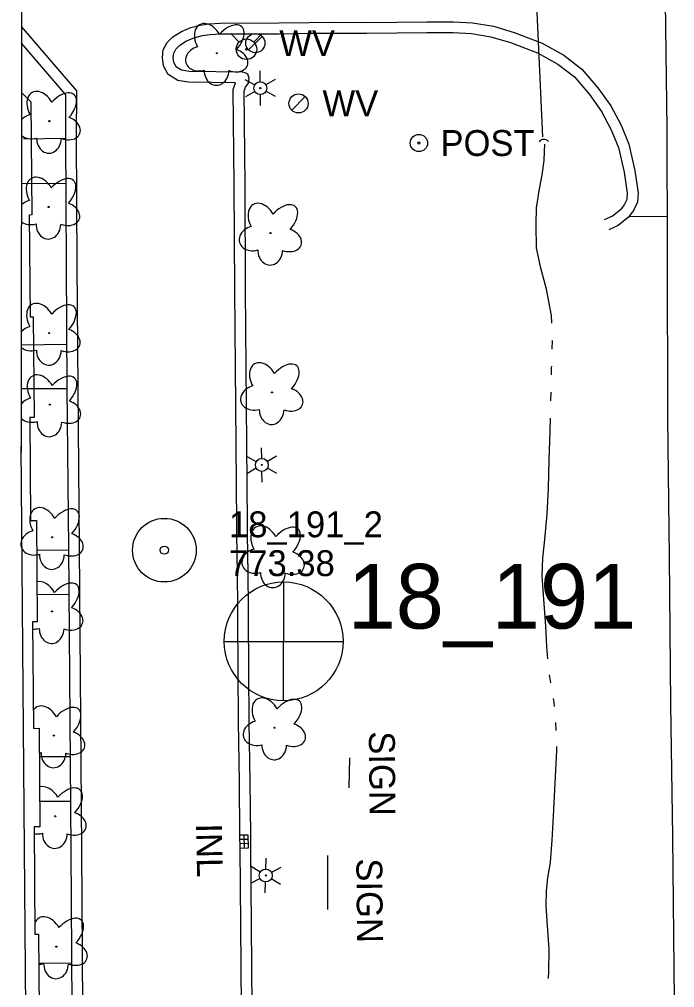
# Model space of a CAD drawing. Extents: x 589250 to 1188077, y 162953 to 363065.
# Drawn here: x 593742 to 593894, y 182239.8 to 182464.4 of the extents above; entities that cross this region are included whole.
import ezdxf

# ---------------------------------------------------------------- set-up
doc = ezdxf.new("R2010")
doc.units = 0
for name, color, linetype in [('E_BLD', 7, 'Continuous'), ('E_DRN', 7, 'Continuous'), ('E_DRN_Pipe', 7, 'Continuous'), ('E_DRN_Text', 7, 'Continuous'), ('E_DWY', 7, 'Continuous'), ('E_LAND_Vegetation', 7, 'Continuous'), ('E_LTG', 7, 'Continuous'), ('E_MAP_Limits', 7, 'Continuous'), ('E_MAP_PassPoints', 7, 'Continuous'), ('E_MAP_PhotoCenter', 7, 'Continuous'), ('E_MISCPROP', 7, 'Continuous'), ('E_PATH_Sidewalk', 7, 'Continuous'), ('E_RDWY', 7, 'Continuous'), ('E_SGN', 7, 'Continuous'), ('E_SGN_Text', 7, 'Continuous'), ('E_UTL_W', 7, 'Continuous'), ('E_UTL_WHydrant', 7, 'Continuous'), ('E_WTR_FlowLine', 7, 'Continuous')]:
    doc.layers.add(name, color=color, linetype=linetype)

msp = doc.modelspace()

# ---------------------------------------------------------------- linework, layer by layer
at = {"layer": 'E_BLD'}
for p, q in [((593742.52, 182447.39), (593744.72, 182445.23)), ((593744.72, 182445.23), (593744.93, 182419)), ((593744.93, 182419), (593744.31, 182418.99)), ((593744.31, 182418.99), (593744.5, 182395.35)), ((593744.5, 182395.35), (593745.24, 182395.36)), ((593745.24, 182395.36), (593745.43, 182372.04)), ((593744.43, 182372.04), (593744.62, 182348.18)), ((593745.43, 182372.04), (593744.43, 182372.04)), ((593744.62, 182348.18), (593745.99, 182348.19)), ((593745.99, 182348.19), (593746.18, 182324.67)), ((593746.18, 182324.67), (593745.11, 182324.66)), ((593745.11, 182324.66), (593745.31, 182299.97)), ((593745.31, 182299.97), (593746.6, 182299.98)), ((593746.6, 182299.98), (593746.78, 182277.15)), ((593746.78, 182277.15), (593745.44, 182277.14)), ((593745.44, 182277.14), (593745.64, 182252.25)), ((593745.64, 182252.25), (593746.5, 182252.26)), ((593746.5, 182252.26), (593746.7, 182227.68))]:
    msp.add_line(p, q, dxfattribs=at)
at = {"layer": 'E_DRN'}
for p, q in [((593795.12, 182275.23), (593793.12, 182275.19)), ((593793.12, 182275.19), (593793.18, 182272.19)), ((593794.12, 182275.21), (593794.18, 182272.21)), ((593795.18, 182272.23), (593795.12, 182275.23)), ((593795.14, 182274.23), (593793.14, 182274.19)), ((593795.16, 182273.23), (593793.16, 182273.19)), ((593793.18, 182272.19), (593795.18, 182272.23))]:
    msp.add_line(p, q, dxfattribs=at)
msp.add_arc((593863.72, 182435.19), 1.34, 40.3412, 146.6014, dxfattribs=at)
at = {"layer": 'E_DRN_Pipe'}
msp.add_line((593860.21, 182506.85), (593863.39, 182437.11), dxfattribs=at)
at = {"layer": 'E_DWY'}
for p, q in [((593781.77, 182462.49), (593784, 182463.04)), ((593784, 182463.04), (593785.99, 182463.34)), ((593785.99, 182463.34), (593788.72, 182463.48)), ((593788.72, 182463.48), (593802.29, 182463.53)), ((593802.29, 182463.53), (593809.23, 182463.64)), ((593809.23, 182463.64), (593814.28, 182463.69)), ((593814.28, 182463.69), (593822.61, 182463.66)), ((593822.61, 182463.66), (593836.53, 182463.81)), ((593836.55, 182463.81), (593842.72, 182463.82)), ((593842.72, 182463.82), (593847.16, 182463.55)), ((593847.16, 182463.55), (593851.98, 182462.77)), ((593755.32, 182447.8), (593742.53, 182462.71)), ((593777.62, 182460.32), (593779.6, 182461.58)), ((593779.6, 182461.58), (593781.77, 182462.49)), ((593784.49, 182460.58), (593786.25, 182460.85)), ((593786.25, 182460.85), (593788.79, 182460.98)), ((593788.79, 182460.98), (593802.32, 182461.03)), ((593802.32, 182461.03), (593809.27, 182461.14)), ((593809.27, 182461.14), (593814.29, 182461.19)), ((593814.29, 182461.19), (593822.62, 182461.16)), ((593822.62, 182461.16), (593836.56, 182461.31)), ((593836.56, 182461.31), (593842.65, 182461.32)), ((593842.65, 182461.32), (593846.88, 182461.07)), ((593846.88, 182461.07), (593851.42, 182460.33)), ((593851.98, 182462.77), (593856.79, 182461.34)), ((593856.79, 182461.34), (593863.3, 182458.84)), ((593752.82, 182446.88), (593742.53, 182458.87)), ((593775.4, 182457.27), (593776.32, 182458.97)), ((593776.32, 182458.97), (593777.62, 182460.32)), ((593779.22, 182458.37), (593780.77, 182459.36)), ((593780.77, 182459.36), (593782.56, 182460.11)), ((593782.56, 182460.11), (593784.49, 182460.58)), ((593851.42, 182460.33), (593855.99, 182458.97)), ((593855.99, 182458.97), (593862.24, 182456.57)), ((593863.3, 182458.84), (593868.32, 182456.06)), ((593775.21, 182455.51), (593775.4, 182457.27)), ((593777.73, 182455.55), (593777.83, 182456.51)), ((593777.83, 182456.51), (593778.35, 182457.48)), ((593778.35, 182457.48), (593779.22, 182458.37)), ((593862.24, 182456.57), (593866.95, 182453.97)), ((593775.48, 182453.61), (593775.21, 182455.51)), ((593777.89, 182454.38), (593777.73, 182455.55)), ((593778.44, 182453.31), (593777.89, 182454.38)), ((593866.95, 182453.97), (593870.79, 182451)), ((593868.32, 182456.06), (593872.52, 182452.82)), ((593776.52, 182451.57), (593775.48, 182453.61)), ((593779.64, 182452.55), (593778.44, 182453.31)), ((593781.5, 182452.27), (593779.64, 182452.55)), ((593793.71, 182452.08), (593781.5, 182452.27)), ((593794.37, 182451.98), (593793.71, 182452.08)), ((593795.02, 182451.66), (593794.37, 182451.98)), ((593795.36, 182450.73), (593795.02, 182451.66)), ((593872.52, 182452.82), (593876.25, 182448.46)), ((593778.75, 182450.16), (593776.52, 182451.57)), ((593781.29, 182449.77), (593778.75, 182450.16)), ((593792.2, 182449.61), (593781.29, 182449.77)), ((593791.64, 182448.12), (593792.2, 182449.61)), ((593794.49, 182448.6), (593795.15, 182449.57)), ((593795.15, 182449.57), (593795.36, 182450.73)), ((593870.79, 182451), (593874.28, 182446.92)), ((593755.28, 182437.01), (593755.32, 182447.8)), ((593791.87, 182425.98), (593791.64, 182448.12)), ((593794.14, 182447.68), (593794.49, 182448.6)), ((593794.37, 182426), (593794.14, 182447.68)), ((593876.25, 182448.46), (593879.22, 182444.31)), ((593752.78, 182437), (593752.82, 182446.88)), ((593874.28, 182446.92), (593877.09, 182442.99)), ((593877.09, 182442.99), (593879.34, 182438.78)), ((593879.22, 182444.31), (593881.61, 182439.84)), ((593879.34, 182438.78), (593881.01, 182434.65)), ((593881.61, 182439.84), (593883.41, 182435.4)), ((593752.97, 182407.45), (593752.78, 182437)), ((593755.47, 182407.46), (593755.28, 182437.01)), ((593881.01, 182434.65), (593882.33, 182428.89)), ((593883.41, 182435.4), (593884.79, 182429.35)), ((593884.79, 182429.35), (593885.55, 182424.16)), ((593882.33, 182428.89), (593883.04, 182424.07)), ((593792.02, 182401.68), (593791.87, 182425.98)), ((593794.52, 182401.7), (593794.37, 182426)), ((593882.93, 182422.59), (593882.34, 182421.32)), ((593883.04, 182424.07), (593882.93, 182422.59)), ((593885.55, 182424.16), (593885.39, 182421.96)), ((593882.34, 182421.32), (593881.48, 182420.16)), ((593885.39, 182421.96), (593884.5, 182420.04)), ((593879.65, 182418.75), (593877.72, 182417.87)), ((593880.3, 182419.23), (593879.65, 182418.75)), ((593881.48, 182420.16), (593880.3, 182419.23)), ((593883.28, 182418.4), (593881.81, 182417.24)), ((593884.5, 182420.04), (593883.28, 182418.4)), ((593883.46, 182418.63), (593892.33, 182418.75)), ((593880.92, 182416.59), (593878.76, 182415.59)), ((593881.81, 182417.24), (593880.92, 182416.59)), ((593753.14, 182378.88), (593752.97, 182407.45)), ((593755.64, 182378.9), (593755.47, 182407.46)), ((593792.33, 182365.83), (593792.02, 182401.68)), ((593794.83, 182365.85), (593794.52, 182401.7)), ((593753.51, 182341.9), (593753.14, 182378.88)), ((593756, 182341.92), (593755.64, 182378.9)), ((593792.52, 182338.13), (593792.33, 182365.83)), ((593795.02, 182338.14), (593794.83, 182365.85)), ((593753.78, 182302.08), (593753.51, 182341.9)), ((593756.28, 182302.1), (593756, 182341.92)), ((593792.52, 182338.12), (593792.71, 182313.36)), ((593795.02, 182338.14), (593795.21, 182313.37)), ((593792.71, 182313.36), (593792.77, 182301.46)), ((593795.21, 182313.37), (593795.27, 182301.49)), ((593754.03, 182271.84), (593753.78, 182302.08)), ((593756.53, 182271.86), (593756.28, 182302.1)), ((593792.77, 182301.46), (593793.02, 182287.59)), ((593795.27, 182301.49), (593795.52, 182287.62)), ((593793.02, 182287.59), (593793.11, 182275.24)), ((593795.52, 182287.62), (593795.61, 182275.27)), ((593793.11, 182275.24), (593793.18, 182272.19)), ((593795.61, 182275.27), (593795.68, 182272.23)), ((593793.18, 182272.19), (593793.29, 182254.39)), ((593795.68, 182272.23), (593795.79, 182254.41)), ((593754.28, 182235.15), (593754.03, 182271.84)), ((593756.78, 182235.17), (593756.53, 182271.86)), ((593793.29, 182254.39), (593793.47, 182235.05)), ((593795.79, 182254.41), (593795.97, 182235.07))]:
    msp.add_line(p, q, dxfattribs=at)
at = {"layer": 'E_LAND_Vegetation'}
for centre in [(593787.85, 182456.5), (593748.98, 182440.75), (593748.83, 182420.86), (593800.29, 182414.82), (593748.93, 182391.61), (593800.63, 182377.86), (593749.07, 182375.03), (593749.64, 182344.26), (593800.93, 182340.02), (593749.59, 182327.08), (593801.23, 182300.11), (593750.01, 182298.27), (593750.33, 182279.57), (593750.61, 182249.35)]:
    msp.add_circle(centre, 0.128, dxfattribs=at)
for centre, major_axis, ratio, start_param, end_param in [((593785.91, 182459.45), (2.08, -3.67), 0.691916, 1.570796, 4.712389), ((593790.43, 182459.13), (-3.18, -3.53), 0.560249, 1.570796, 4.712389), ((593784.14, 182455.29), (3.48, 0.98), 0.782863, 1.570796, 4.712389), ((593791.54, 182454.91), (-3.41, 1.23), 0.716896, 1.570796, 4.712389), ((593787.78, 182452.52), (0.06, 3.45), 0.832022, 1.570796, 4.712389), ((593747.04, 182443.7), (2.08, -3.67), 0.691916, 1.570796, 4.712389), ((593751.55, 182443.38), (-3.18, -3.53), 0.560249, 1.570796, 4.712389), ((593745.26, 182439.54), (3.48, 0.98), 0.782863, 1.570796, 2.237188), ((593752.66, 182439.16), (-3.41, 1.23), 0.716896, 1.570796, 4.712389), ((593745.26, 182439.54), (3.48, 0.98), 0.782863, 3.610664, 4.712389), ((593748.9, 182436.77), (0.06, 3.45), 0.832022, 1.570796, 4.712389), ((593746.89, 182423.82), (2.08, -3.67), 0.691916, 1.570796, 4.712389), ((593751.41, 182423.49), (-3.18, -3.53), 0.560249, 1.570796, 4.712389), ((593745.12, 182419.65), (3.48, 0.98), 0.782863, 1.570796, 2.183633), ((593752.52, 182419.28), (-3.41, 1.23), 0.716896, 1.570796, 4.712389), ((593798.35, 182417.77), (2.08, -3.67), 0.691916, 1.570796, 4.712389), ((593802.86, 182417.44), (-3.18, -3.53), 0.560249, 1.570796, 4.712389), ((593745.12, 182419.65), (3.48, 0.98), 0.782863, 3.664219, 4.712389), ((593748.76, 182416.88), (0.06, 3.45), 0.832022, 1.570796, 4.712389), ((593796.57, 182413.61), (3.48, 0.98), 0.782863, 1.570796, 4.712389), ((593803.97, 182413.23), (-3.41, 1.23), 0.716896, 1.570796, 4.712389), ((593800.21, 182410.83), (0.06, 3.45), 0.832022, 1.570796, 4.712389), ((593746.99, 182394.57), (2.08, -3.67), 0.691916, 1.570796, 4.712389), ((593751.5, 182394.24), (-3.18, -3.53), 0.560249, 1.570796, 4.712389), ((593745.21, 182390.4), (3.48, 0.98), 0.782863, 1.570796, 2.236845), ((593752.61, 182390.03), (-3.41, 1.23), 0.716896, 1.570796, 4.712389), ((593745.21, 182390.4), (3.48, 0.98), 0.782863, 3.611007, 4.712389), ((593748.85, 182387.63), (0.06, 3.45), 0.832022, 1.570796, 4.712389), ((593798.69, 182380.81), (2.08, -3.67), 0.691916, 1.570796, 4.712389), ((593803.2, 182380.49), (-3.18, -3.53), 0.560249, 1.570796, 4.712389), ((593747.13, 182377.98), (2.08, -3.67), 0.691916, 1.570796, 4.712389), ((593751.64, 182377.66), (-3.18, -3.53), 0.560249, 1.570796, 4.712389), ((593796.91, 182376.65), (3.48, 0.98), 0.782863, 1.570796, 4.712389), ((593804.31, 182376.27), (-3.41, 1.23), 0.716896, 1.570796, 4.712389), ((593745.35, 182373.82), (3.48, 0.98), 0.782863, 1.570796, 2.310958), ((593752.75, 182373.44), (-3.41, 1.23), 0.716896, 1.570796, 4.712389), ((593800.55, 182373.87), (0.06, 3.45), 0.832022, 1.570796, 4.712389), ((593745.35, 182373.82), (3.48, 0.98), 0.782863, 3.536894, 4.712389), ((593748.99, 182371.04), (0.06, 3.45), 0.832022, 1.570796, 4.712389), ((593747.7, 182347.21), (2.08, -3.67), 0.691916, 1.570796, 4.712389), ((593752.21, 182346.89), (-3.18, -3.53), 0.560249, 1.570796, 4.712389), ((593798.99, 182342.97), (2.08, -3.68), 0.691916, 1.570796, 4.712389), ((593803.51, 182342.65), (-3.18, -3.53), 0.560249, 1.570796, 4.712389), ((593745.92, 182343.05), (3.48, 0.98), 0.782863, 1.570796, 4.712389), ((593753.32, 182342.67), (-3.41, 1.23), 0.716896, 1.570796, 4.712389), ((593749.56, 182340.28), (0.06, 3.45), 0.832022, 1.570796, 4.712389), ((593797.21, 182338.81), (3.48, 0.98), 0.782863, 1.570796, 4.712389), ((593804.61, 182338.43), (-3.41, 1.24), 0.716896, 1.570796, 4.712389), ((593800.85, 182336.04), (0.06, 3.45), 0.832022, 1.570796, 4.712389), ((593747.65, 182330.04), (2.08, -3.68), 0.691916, 1.570796, 2.947583), ((593752.16, 182329.71), (-3.18, -3.53), 0.560249, 1.570796, 4.712389), ((593753.27, 182325.49), (-3.41, 1.24), 0.716896, 1.570796, 4.712389), ((593745.87, 182325.88), (3.48, 0.98), 0.782863, 4.285859, 4.712389), ((593749.51, 182323.1), (0.06, 3.45), 0.832022, 1.570796, 4.712389), ((593799.29, 182303.07), (2.08, -3.68), 0.691916, 1.570796, 4.712389), ((593803.8, 182302.74), (-3.18, -3.53), 0.560249, 1.570796, 4.712389), ((593748.07, 182301.22), (2.08, -3.68), 0.691916, 1.570796, 3.474788), ((593752.58, 182300.89), (-3.18, -3.53), 0.560249, 1.570796, 4.712389), ((593797.51, 182298.9), (3.48, 0.98), 0.782863, 1.570796, 4.712389), ((593748.07, 182301.22), (2.08, -3.68), 0.691916, 4.599413, 4.661936), ((593753.69, 182296.67), (-3.41, 1.24), 0.716896, 1.570796, 4.712389), ((593804.91, 182298.52), (-3.41, 1.24), 0.716896, 1.570796, 4.712389), ((593801.15, 182296.13), (0.06, 3.45), 0.832022, 1.570796, 4.712389), ((593746.29, 182297.06), (3.48, 0.98), 0.782863, 4.596179, 4.712389), ((593749.93, 182294.28), (0.06, 3.45), 0.832022, 1.570796, 4.712389), ((593748.4, 182282.52), (2.08, -3.68), 0.691916, 1.570796, 2.99789), ((593752.91, 182282.19), (-3.18, -3.53), 0.560249, 1.570796, 4.712389), ((593754.02, 182277.97), (-3.41, 1.24), 0.716896, 1.570796, 4.712389), ((593746.62, 182278.36), (3.48, 0.98), 0.782863, 4.163446, 4.712389), ((593750.25, 182275.58), (0.06, 3.45), 0.832022, 1.570796, 4.712389), ((593748.67, 182252.31), (2.08, -3.68), 0.691916, 1.570796, 3.650221), ((593753.18, 182251.98), (-3.18, -3.53), 0.560249, 1.570796, 4.712389), ((593754.29, 182247.76), (-3.41, 1.24), 0.716896, 1.570796, 4.712389), ((593746.89, 182248.15), (3.48, 0.98), 0.782863, 4.403491, 4.712389), ((593750.53, 182245.37), (0.06, 3.45), 0.832022, 1.570796, 4.712389)]:
    msp.add_ellipse(centre, major_axis=major_axis, ratio=ratio, start_param=start_param, end_param=end_param, dxfattribs=at)
at = {"layer": 'E_LTG'}
for p, q in [((593797.9, 182449.9), (593797.87, 182452.4)), ((593796.61, 182449.14), (593794.43, 182450.36)), ((593801.36, 182450.45), (593799.21, 182449.17)), ((593796.63, 182447.64), (593794.48, 182446.36)), ((593801.41, 182446.45), (593799.23, 182447.67)), ((593797.97, 182444.4), (593797.94, 182446.9)), ((593798.25, 182362.54), (593798.22, 182365.04)), ((593796.96, 182361.78), (593794.78, 182363)), ((593801.71, 182363.09), (593799.56, 182361.81)), ((593796.98, 182360.28), (593794.83, 182359)), ((593801.76, 182359.09), (593799.58, 182360.31)), ((593798.32, 182357.04), (593798.29, 182359.54)), ((593799.23, 182267.35), (593799.31, 182269.85)), ((593797.9, 182266.64), (593795.78, 182267.97)), ((593802.71, 182267.73), (593800.5, 182266.56)), ((593797.85, 182265.15), (593795.65, 182263.97)), ((593799.04, 182261.85), (593799.13, 182264.35)), ((593802.57, 182263.74), (593800.45, 182265.06))]:
    msp.add_line(p, q, dxfattribs=at)
for centre, radius in [((593797.92, 182448.4), 1.5), ((593797.92, 182448.4), 0.125), ((593798.27, 182361.04), 1.5), ((593798.27, 182361.04), 0.125), ((593799.18, 182265.85), 1.5), ((593799.18, 182265.85), 0.125)]:
    msp.add_circle(centre, radius, dxfattribs=at)
at = {"layer": 'E_MAP_Limits'}
for p, q in [((593743.02, 182940.48), (593742.43, 182363.94)), ((593747.65, 181755.62), (593742.42, 182365.39))]:
    msp.add_line(p, q, dxfattribs=at)
at = {"layer": 'E_MAP_PassPoints'}
for radius in [7.38, 7.38, 0.945, 0.945]:
    msp.add_circle((593775.66, 182341.28), radius, dxfattribs=at)
at = {"layer": 'E_MAP_PhotoCenter'}
for p, q in [((593803.28, 182333.92), (593803.21, 182306.52)), ((593803.28, 182333.92), (593803.21, 182306.52)), ((593789.59, 182320.12), (593817.05, 182320.1)), ((593789.59, 182320.12), (593817.05, 182320.1))]:
    msp.add_line(p, q, dxfattribs=at)
msp.add_circle((593803.33, 182320.13), 13.78, dxfattribs=at)
msp.add_circle((593803.33, 182320.13), 13.78, dxfattribs=at)
at = {"layer": 'E_MISCPROP'}
for radius in [2, 0.25]:
    msp.add_circle((593834.71, 182435.68), radius, dxfattribs=at)
at = {"layer": 'E_PATH_Sidewalk'}
for p, q in [((593752.78, 182436.76), (593742.98, 182436.55)), ((593752.85, 182426.3), (593742.49, 182426.24)), ((593753.08, 182388.96), (593742.46, 182388.81)), ((593753.14, 182378.71), (593742.45, 182378.71)), ((593753.51, 182341.23), (593746.05, 182341.26)), ((593753.58, 182330.99), (593746.13, 182330.96)), ((593753.85, 182293.4), (593746.65, 182293.33)), ((593753.94, 182282.99), (593746.73, 182282.99)), ((593754.21, 182245.45), (593746.56, 182245.52))]:
    msp.add_line(p, q, dxfattribs=at)
at = {"layer": 'E_RDWY'}
for p, q in [((593892.28, 182438.95), (593891.95, 182468.41)), ((593892.35, 182410.49), (593892.28, 182438.95)), ((593892.47, 182371.81), (593892.35, 182410.49)), ((593892.83, 182339.74), (593892.47, 182371.81)), ((593893.15, 182305.55), (593892.83, 182339.74)), ((593893.6, 182274.85), (593893.15, 182305.55)), ((593894.04, 182236.82), (593893.6, 182274.85))]:
    msp.add_line(p, q, dxfattribs=at)
at = {"layer": 'E_SGN'}
for p, q in [((593818.54, 182286.17), (593818.71, 182293.15)), ((593813.59, 182257.94), (593813.58, 182270.5))]:
    msp.add_line(p, q, dxfattribs=at)
at = {"layer": 'E_UTL_W'}
for points in [[(593795.19, 182457.26), (593798.34, 182460.41)], [(593805.22, 182443.29), (593808.36, 182446.44)]]:
    msp.add_lwpolyline(points, dxfattribs=at)
for centre in [(593796.77, 182458.84), (593806.79, 182444.87)]:
    msp.add_circle(centre, 2.22, dxfattribs=at)
at = {"layer": 'E_UTL_WHydrant'}
for points in [[(593793.05, 182459.1), (593791.1, 182461.04)], [(593796.38, 182459.1), (593798.33, 182461.04)]]:
    msp.add_lwpolyline(points, dxfattribs=at)
for radius in [2.38, 0.182]:
    msp.add_circle((593794.71, 182457.43), radius, dxfattribs=at)
at = {"layer": 'E_WTR_FlowLine'}
for p, q in [((593863.79, 182431.6), (593863.87, 182433.7)), ((593863.87, 182433.7), (593863.91, 182435.42)), ((593863.3, 182428.3), (593863.79, 182431.6)), ((593862.56, 182424.2), (593863.3, 182428.3)), ((593862.03, 182420.7), (593862.3, 182422.49)), ((593862.3, 182422.49), (593862.56, 182424.2)), ((593861.88, 182416.6), (593862.03, 182420.7)), ((593862.03, 182411.41), (593861.88, 182416.6)), ((593863.01, 182406.65), (593862.03, 182411.41)), ((593864.33, 182401.83), (593863.01, 182406.65)), ((593865.45, 182395.7), (593864.33, 182401.83)), ((593865.56, 182393.9), (593865.45, 182395.7)), ((593865.66, 182387.91), (593865.74, 182389.91)), ((593865.46, 182381.91), (593865.5, 182383.45)), ((593865.5, 182383.45), (593865.52, 182383.91)), ((593865.32, 182375.91), (593865.37, 182377.91)), ((593865.17, 182368.9), (593865.23, 182371.91)), ((593864.9, 182362.19), (593865.17, 182368.9)), ((593864.74, 182355.55), (593864.9, 182362.19)), ((593864.44, 182349.66), (593864.74, 182355.55)), ((593863.81, 182342.96), (593864.44, 182349.66)), ((593863.48, 182339.51), (593863.81, 182342.96)), ((593863.32, 182335.36), (593863.48, 182339.51)), ((593863.58, 182330.89), (593863.32, 182335.36)), ((593864.17, 182323.77), (593863.58, 182330.89)), ((593864.42, 182318.85), (593864.17, 182323.77)), ((593864.65, 182316.08), (593864.42, 182318.85)), ((593865.33, 182310.55), (593865.04, 182312.39)), ((593866.07, 182305.93), (593865.92, 182306.88)), ((593866.15, 182305.04), (593866.07, 182305.93)), ((593866.55, 182299.48), (593866.48, 182301.33)), ((593866.36, 182287.24), (593866.72, 182294.8)), ((593866.72, 182294.8), (593866.68, 182295.76)), ((593865.91, 182279.6), (593866.36, 182287.24)), ((593865.64, 182274.02), (593865.91, 182279.6)), ((593865.23, 182268.93), (593865.64, 182274.02)), ((593864.65, 182265.3), (593865.22, 182268.86)), ((593865.22, 182268.86), (593865.23, 182268.93)), ((593864.29, 182262.3), (593864.65, 182265.3)), ((593864.27, 182258.92), (593864.29, 182262.3)), ((593864.47, 182255.32), (593864.27, 182258.92)), ((593864.96, 182248.66), (593864.47, 182255.32)), ((593864.86, 182243.6), (593864.96, 182248.66)), ((593864.8, 182242), (593864.86, 182243.6))]:
    msp.add_line(p, q, dxfattribs=at)

# ---------------------------------------------------------------- texts
at = {"layer": 'E_DRN_Text'}
msp.add_text('INL', height=6, rotation=271.1927, dxfattribs=at).set_placement((593783, 182277.87))
at = {"layer": 'E_MAP_PassPoints'}
for s, p in [('18_191_2', (593790.66, 182344.27)), ('18_191_2', (593790.66, 182344.27)), ('773.38', (593790.66, 182335.27)), ('773.38', (593790.66, 182335.27))]:
    msp.add_text(s, height=6, dxfattribs=at).set_placement(p)
at = {"layer": 'E_MAP_PhotoCenter'}
msp.add_text('18_191', height=15, dxfattribs=at).set_placement((593818.18, 182323.1))
msp.add_text('18_191', height=15, dxfattribs=at).set_placement((593818.18, 182323.1))
at = {"layer": 'E_MISCPROP'}
msp.add_text('POST', height=6, dxfattribs=at).set_placement((593839.71, 182432.68))
at = {"layer": 'E_SGN_Text'}
for p in [(593823.11, 182299.27), (593820.2, 182269.8)]:
    msp.add_text('SIGN', height=6, rotation=270.4535, dxfattribs=at).set_placement(p)
at = {"layer": 'E_UTL_W'}
for p in [(593802.32, 182455.83), (593812.35, 182441.87)]:
    msp.add_text('WV', height=6, dxfattribs=at).set_placement(p)

doc.saveas('drawing.dxf')
